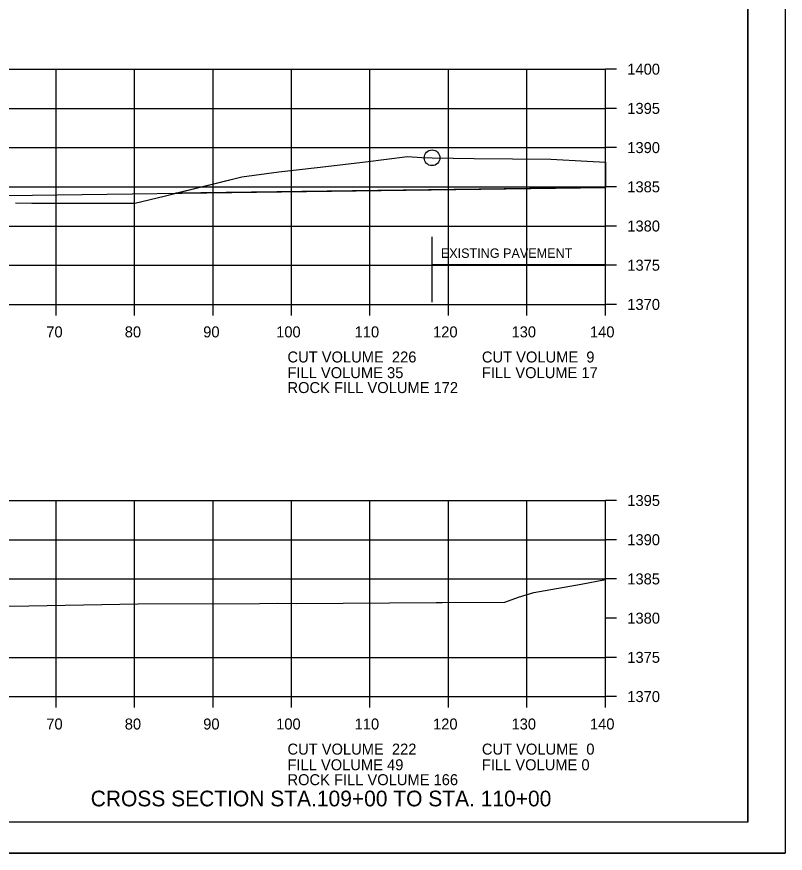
# Model space of a CAD drawing. Extents: x 1374311 to 1383814, y 384102 to 406278.
# Drawn here: x 1382785.8 to 1382883.8, y 386399.3 to 386505.9 of the extents above; entities that cross this region are included whole.
import ezdxf

# ---------------------------------------------------------------- set-up
doc = ezdxf.new("R2010")
doc.units = 0
for name, color, linetype in [('R_Axis', 7, 'Continuous'), ('R_Axis Annot', 7, 'Continuous'), ('R_Border', 7, 'Continuous'), ('R_Draft', 7, 'Continuous'), ('R_Exist Surface', 7, 'Continuous'), ('R_Fin Surface', 7, 'Continuous'), ('R_Grid', 7, 'Continuous'), ('R_No Plot', 7, 'Continuous'), ('R_Water', 7, 'Continuous')]:
    doc.layers.add(name, color=color, linetype=linetype)

msp = doc.modelspace()

# ---------------------------------------------------------------- linework, layer by layer
at = {"layer": 'R_Axis'}
for p, q in [((1382860.86, 386469.24), (1382860.86, 386499.24)), ((1382862.26, 386499.24), (1382860.86, 386499.24)), ((1382862.26, 386494.24), (1382860.86, 386494.24)), ((1382862.26, 386489.24), (1382860.86, 386489.24)), ((1382862.26, 386484.24), (1382860.86, 386484.24)), ((1382862.26, 386479.24), (1382860.86, 386479.24)), ((1382862.26, 386474.24), (1382860.86, 386474.24)), ((1382580.86, 386469.24), (1382860.86, 386469.24)), ((1382790.86, 386467.84), (1382790.86, 386469.24)), ((1382800.86, 386467.84), (1382800.86, 386469.24)), ((1382810.86, 386467.84), (1382810.86, 386469.24)), ((1382820.86, 386467.84), (1382820.86, 386469.24)), ((1382830.86, 386467.84), (1382830.86, 386469.24)), ((1382840.86, 386467.84), (1382840.86, 386469.24)), ((1382850.86, 386467.84), (1382850.86, 386469.24)), ((1382860.86, 386467.84), (1382860.86, 386469.24)), ((1382862.26, 386469.24), (1382860.86, 386469.24)), ((1382860.86, 386419.24), (1382860.86, 386444.24)), ((1382862.26, 386444.24), (1382860.86, 386444.24)), ((1382862.26, 386439.24), (1382860.86, 386439.24)), ((1382862.26, 386434.24), (1382860.86, 386434.24)), ((1382862.26, 386429.24), (1382860.86, 386429.24)), ((1382862.26, 386424.24), (1382860.86, 386424.24)), ((1382580.86, 386419.24), (1382860.86, 386419.24)), ((1382790.86, 386417.84), (1382790.86, 386419.24)), ((1382800.86, 386417.84), (1382800.86, 386419.24)), ((1382810.86, 386417.84), (1382810.86, 386419.24)), ((1382820.86, 386417.84), (1382820.86, 386419.24)), ((1382830.86, 386417.84), (1382830.86, 386419.24)), ((1382840.86, 386417.84), (1382840.86, 386419.24)), ((1382850.86, 386417.84), (1382850.86, 386419.24)), ((1382860.86, 386417.84), (1382860.86, 386419.24)), ((1382862.26, 386419.24), (1382860.86, 386419.24))]:
    msp.add_line(p, q, dxfattribs=at)
at = {"layer": 'R_Border'}
for q in [(1382879.04, 386608.7), (1382562.86, 386403.24)]:
    msp.add_line((1382879.04, 386403.24), q, dxfattribs=at)
at = {"layer": 'R_Exist Surface'}
for points in [[(1382785.68, 386482.19), (1382787.77, 386482.16), (1382800.88, 386482.16), (1382804.61, 386483.06), (1382814.53, 386485.53), (1382819.25, 386486.15), (1382824.11, 386486.71), (1382830.3, 386487.41), (1382835.64, 386488.11), (1382837.47, 386487.97), (1382838.77, 386487.94), (1382844.12, 386487.86), (1382853.89, 386487.75), (1382858.54, 386487.49), (1382860.86, 386487.37)], [(1382777.19, 386430.62), (1382787.38, 386430.81), (1382801.33, 386431.06), (1382816.77, 386431.11), (1382819.07, 386431.13), (1382821.49, 386431.11), (1382839.3, 386431.23), (1382840.05, 386431.25), (1382848.06, 386431.29), (1382849.77, 386431.91), (1382851.76, 386432.49), (1382857.78, 386433.59), (1382860.86, 386434.18)]]:
    msp.add_lwpolyline(points, dxfattribs=at)
at = {"layer": 'R_Fin Surface'}
msp.add_lwpolyline([(1382685.65, 386481.18), (1382689.45, 386482.45), (1382694.45, 386482.35), (1382697.45, 386482.29), (1382697.95, 386482.29), (1382697.96, 386481.79), (1382698.96, 386481.81), (1382720.86, 386482.25), (1382738.86, 386482.61), (1382739.86, 386482.59), (1382739.87, 386483.09), (1382740.37, 386483.09), (1382745.47, 386483.09), (1382745.48, 386482.59), (1382746.48, 386482.61), (1382860.86, 386484.17)], dxfattribs=at)
at = {"layer": 'R_Grid'}
for p, q in [((1382580.86, 386499.24), (1382860.86, 386499.24)), ((1382790.86, 386469.24), (1382790.86, 386499.24)), ((1382800.86, 386469.24), (1382800.86, 386499.24)), ((1382810.86, 386469.24), (1382810.86, 386499.24)), ((1382820.86, 386469.24), (1382820.86, 386499.24)), ((1382830.86, 386469.24), (1382830.86, 386499.24)), ((1382840.86, 386469.24), (1382840.86, 386499.24)), ((1382850.86, 386469.24), (1382850.86, 386499.24)), ((1382860.86, 386469.24), (1382860.86, 386499.24)), ((1382580.86, 386494.24), (1382860.86, 386494.24)), ((1382580.86, 386489.24), (1382860.86, 386489.24)), ((1382580.86, 386484.24), (1382860.86, 386484.24)), ((1382580.86, 386479.24), (1382860.86, 386479.24)), ((1382580.86, 386474.24), (1382860.86, 386474.24)), ((1382580.86, 386469.24), (1382860.86, 386469.24)), ((1382580.86, 386444.24), (1382860.86, 386444.24)), ((1382790.86, 386419.24), (1382790.86, 386444.24)), ((1382800.86, 386419.24), (1382800.86, 386444.24)), ((1382810.86, 386419.24), (1382810.86, 386444.24)), ((1382820.86, 386419.24), (1382820.86, 386444.24)), ((1382830.86, 386419.24), (1382830.86, 386444.24)), ((1382840.86, 386419.24), (1382840.86, 386444.24)), ((1382850.86, 386419.24), (1382850.86, 386444.24)), ((1382860.86, 386419.24), (1382860.86, 386444.24)), ((1382580.86, 386439.24), (1382860.86, 386439.24)), ((1382580.86, 386434.24), (1382860.86, 386434.24)), ((1382580.86, 386424.24), (1382860.86, 386424.24)), ((1382580.86, 386419.24), (1382860.86, 386419.24))]:
    msp.add_line(p, q, dxfattribs=at)
at = {"layer": 'R_No Plot'}
msp.add_line((1382550.46, 386399.26), (1382883.79, 386399.26), dxfattribs=at)
for points in [[(1382550.45, 386612.6), (1382883.79, 386612.6), (1382883.79, 386399.26), (1382550.45, 386399.26)], [(1382796.78, 386608.7), (1382796.78, 386598.82), (1382832.51, 386598.82), (1382832.51, 386595.9), (1382855.71, 386595.9), (1382855.71, 386572.69), (1382879.04, 386572.69), (1382879.04, 386403.24), (1382562.86, 386403.24), (1382562.86, 386608.7)], [(1382806.06, 386483.43), (1382814.53, 386485.53), (1382819.25, 386486.15), (1382824.11, 386486.71), (1382830.3, 386487.41), (1382835.64, 386488.11), (1382837.47, 386487.97), (1382838.77, 386487.94), (1382844.12, 386487.86), (1382853.89, 386487.75), (1382858.54, 386487.49), (1382860.86, 386487.37), (1382860.86, 386484.17)]]:
    msp.add_lwpolyline(points, close=True, dxfattribs=at)
msp.add_circle((1382838.77, 386487.94), 1, dxfattribs=at)
at = {"layer": 'R_Water'}
for p, q in [((1382838.77, 386469.55), (1382838.77, 386477.87)), ((1382838.77, 386474.34), (1382860.86, 386474.34))]:
    msp.add_line(p, q, dxfattribs=at)

# ---------------------------------------------------------------- texts
at = {"layer": 'R_Axis Annot'}
for s, p in [('1400', (1382863.66, 386498.54)), ('1395', (1382863.66, 386493.54)), ('1390', (1382863.66, 386488.54)), ('1385', (1382863.66, 386483.54)), ('1380', (1382863.66, 386478.54)), ('1375', (1382863.66, 386473.54)), ('1370', (1382863.66, 386468.54)), ('70', (1382789.6, 386465.04)), ('80', (1382799.6, 386465.04)), ('90', (1382809.6, 386465.04)), ('100', (1382818.9, 386465.04)), ('110', (1382828.9, 386465.04)), ('120', (1382838.9, 386465.04)), ('130', (1382848.9, 386465.04)), ('140', (1382858.9, 386465.04)), ('CUT VOLUME  226', (1382820.34, 386461.84)), ('CUT VOLUME  9', (1382845.12, 386461.84)), ('FILL VOLUME 35', (1382820.34, 386459.84)), ('FILL VOLUME 17', (1382845.12, 386459.84)), ('ROCK FILL VOLUME 172', (1382820.34, 386457.94)), ('1395', (1382863.66, 386443.54)), ('1390', (1382863.66, 386438.54)), ('1385', (1382863.66, 386433.54)), ('1380', (1382863.66, 386428.54)), ('1375', (1382863.66, 386423.54)), ('1370', (1382863.66, 386418.54)), ('70', (1382789.6, 386415.04)), ('80', (1382799.6, 386415.04)), ('90', (1382809.6, 386415.04)), ('100', (1382818.9, 386415.04)), ('110', (1382828.9, 386415.04)), ('120', (1382838.9, 386415.04)), ('130', (1382848.9, 386415.04)), ('140', (1382858.9, 386415.04)), ('CUT VOLUME  222', (1382820.34, 386411.84)), ('CUT VOLUME  0', (1382845.12, 386411.84)), ('FILL VOLUME 49', (1382820.34, 386409.84)), ('FILL VOLUME 0', (1382845.12, 386409.84)), ('ROCK FILL VOLUME 166', (1382820.34, 386407.94))]:
    msp.add_text(s, height=1.4, dxfattribs=at).set_placement(p)
at = {"layer": 'R_Draft'}
msp.add_text('CROSS SECTION STA.109+00 TO STA. 110+00', height=2, dxfattribs=at).set_placement((1382795.26, 386405.24))
at = {"layer": 'R_Water'}
msp.add_text('EXISTING PAVEMENT', height=1.2, dxfattribs=at).set_placement((1382839.89, 386475.18))

doc.saveas('drawing.dxf')
